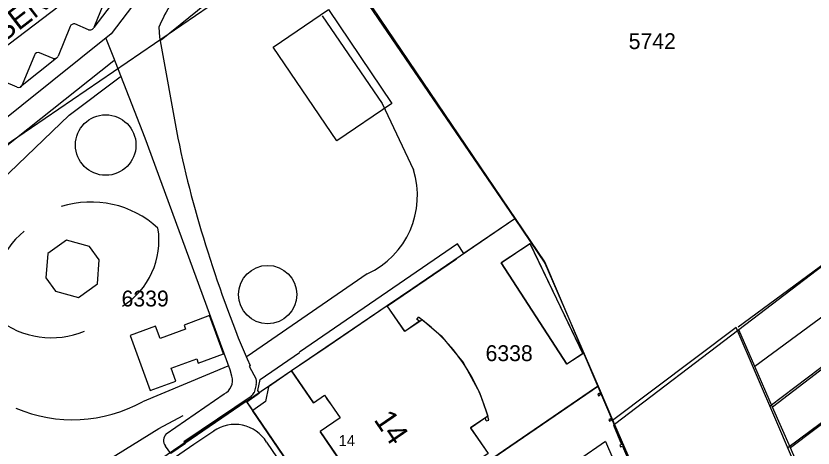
# Model space of a CAD drawing. Extents: x 148816 to 151297, y 399515 to 402500.
# Drawn here: x 150379.9 to 150470.5, y 400065 to 400114.1 of the extents above; entities that cross this region are included whole.
import ezdxf

# ---------------------------------------------------------------- set-up
doc = ezdxf.new("R2010")
doc.units = 0
for name, color, linetype in [('B01 Hoofdgebouw  [T] Norm', 7, 'Continuous'), ('B01 hoofgebouw', 7, 'Continuous'), ('B02 Bijgebouw  [T] Norm', 7, 'Continuous'), ('G01 perceelsgrens', 7, 'Continuous'), ('T01 Muur  [D] Gem', 7, 'Continuous'), ('T01 Muur  [T] Norm', 7, 'Continuous'), ('T03 Hek raster  [T] Norm', 7, 'Continuous'), ('T04 Haag heg  [D] Gem', 7, 'Continuous'), ('V00 Kant verharding algemeen  [T] Norm', 7, 'Continuous'), ('V00 Kant verharding algemeen secundair  [T] Gem', 7, 'Continuous'), ('V06 Kant onverhard  [T] Gem', 7, 'Continuous'), ('Z01 perceelnummer', 7, 'Continuous'), ('Z02 huisnummer', 7, 'Continuous'), ('Z02 Huisnummer  [Tekst] Norm', 7, 'Continuous'), ('Z06 straatnaam', 7, 'Continuous')]:
    doc.layers.add(name, color=color, linetype=linetype)

msp = doc.modelspace()

# ---------------------------------------------------------------- linework, layer by layer
at = {"layer": 'B01 Hoofdgebouw  [T] Norm'}
for p, q in [((150422.13, 400081.17), (150411.265, 400073.78)), ((150424.11, 400078.259), (150422.13, 400081.17)), ((150425.797, 400079.406), (150424.11, 400078.259)), ((150413.739, 400070.143), (150411.265, 400073.78)), ((150413.739, 400070.143), (150415.011, 400071.011)), ((150415.011, 400071.011), (150416.758, 400068.45)), ((150415.66, 400070.07), (150415.24, 400070.68)), ((150416.758, 400068.45), (150414.495, 400066.906)), ((150433.296, 400068.452), (150431.586, 400067.285)), ((150431.586, 400067.285), (150433.57, 400064.378)), ((150417.483, 400062.527), (150414.495, 400066.906))]:
    msp.add_line(p, q, dxfattribs=at)
at = {"layer": 'B01 hoofgebouw'}
for points in [[(150409.16, 400110.5), (150415.44, 400114.78), (150422.66, 400104.14), (150416.39, 400099.87), (150409.16, 400110.5)], [(150444.339, 400075.749), (150442.518, 400074.538), (150435.059, 400086.043), (150438.314, 400088.216)], [(150438.314, 400088.216), (150444.339, 400075.749)], [(150424.12, 400078.265), (150422.129, 400081.172), (150415.399, 400076.592)], [(150424.12, 400078.265), (150426.082, 400079.602), (150428.233, 400077.736), (150430.745, 400074.741), (150432.613, 400071.307), (150433.556, 400068.631), (150431.594, 400067.294)], [(150415.399, 400076.592), (150411.265, 400073.78), (150413.739, 400070.143), (150415.011, 400071.011), (150416.758, 400068.45), (150414.495, 400066.906), (150417.483, 400062.527), (150419.738, 400064.066), (150421.486, 400061.505), (150420.214, 400060.637), (150422.717, 400056.97), (150426.846, 400059.788)], [(150446.239, 400071.242), (150446.037, 400071.155), (150446.124, 400070.952), (150446.326, 400071.039)], [(150446.239, 400071.242), (150446.326, 400071.039)], [(150447.488, 400068.344), (150447.286, 400068.257), (150447.374, 400068.053), (150447.574, 400068.145)], [(150447.488, 400068.344), (150447.574, 400068.145)], [(150431.594, 400067.294), (150433.57, 400064.377), (150426.846, 400059.788)], [(150446.905, 400065.76), (150443.834, 400063.656), (150448.598, 400056.704), (150450.356, 400057.78)], [(150446.905, 400065.76), (150450.356, 400057.78)], [(150448.746, 400065.427), (150448.544, 400065.34), (150448.632, 400065.136), (150448.832, 400065.228)]]:
    msp.add_lwpolyline(points, dxfattribs=at)
at = {"layer": 'B02 Bijgebouw  [T] Norm'}
msp.add_lwpolyline([(150385.688, 400088.592), (150383.559, 400087.083), (150383.343, 400084.352), (150384.436, 400082.823), (150387.067, 400082.112), (150389.195, 400083.649), (150389.388, 400086.366), (150388.312, 400087.89), (150385.688, 400088.592)], dxfattribs=at)
at = {"layer": 'G01 perceelsgrens'}
for points in [[(150358.373, 400085.506), (150414.331, 400123.677)], [(150414.331, 400123.677), (150436.602, 400091.014)], [(150507.016, 400108.144), (150498.32, 400101.054), (150497.915, 400101.55), (150495.233, 400099.397), (150496.279, 400098.108), (150463.887, 400074.257)], [(150511.663, 400103.443), (150502.434, 400096.075), (150501.685, 400096.935), (150498.807, 400094.803), (150484.334, 400083.768), (150465.89, 400069.667)], [(150514.671, 400100.397), (150490.027, 400081.669), (150467.915, 400065.027)], [(150485.429, 400096.22), (150481.217, 400093.035), (150465.105, 400080.721), (150462.072, 400078.416)], [(150436.602, 400091.014), (150425.023, 400083.14), (150422.129, 400081.172), (150411.265, 400073.78), (150406.146, 400070.301)], [(150436.602, 400091.014), (150440.033, 400085.984)], [(150440.033, 400085.984), (150446.068, 400072.04)], [(150462.072, 400078.416), (150447.952, 400067.687)], [(150463.887, 400074.257), (150462.072, 400078.416)], [(150465.89, 400069.667), (150463.887, 400074.257)], [(150445.783, 400071.845), (150418.022, 400052.872)], [(150446.068, 400072.04), (150445.783, 400071.845)], [(150446.068, 400072.04), (150447.952, 400067.687)], [(150406.107, 400070.359), (150380.736, 400053.046)], [(150406.107, 400070.359), (150406.146, 400070.301)], [(150406.146, 400070.301), (150418.022, 400052.872)], [(150467.915, 400065.027), (150465.89, 400069.667)], [(150447.952, 400067.687), (150447.827, 400067.592)], [(150447.827, 400067.592), (150448.746, 400065.427), (150448.544, 400065.34), (150448.632, 400065.136), (150448.832, 400065.228), (150450.004, 400062.509), (150449.801, 400062.424), (150449.889, 400062.22), (150450.089, 400062.312), (150451.26, 400059.598), (150451.06, 400059.506), (150451.147, 400059.304), (150451.349, 400059.391), (150453.561, 400054.241)], [(150447.952, 400067.687), (150453.724, 400054.352)], [(150471.06, 400057.79), (150469.966, 400060.324), (150467.915, 400065.027)]]:
    msp.add_lwpolyline(points, dxfattribs=at)
at = {"layer": 'T01 Muur  [D] Gem'}
for p, q in [((150438.365, 400088.176), (150435.066, 400086.041)), ((150438.365, 400088.176), (150444.334, 400075.714)), ((150435.066, 400086.041), (150442.512, 400074.535)), ((150425.497, 400079.606), (150425.68, 400079.851)), ((150425.797, 400079.406), (150425.497, 400079.606)), ((150444.334, 400075.714), (150442.512, 400074.535)), ((150433.375, 400068.1), (150433.296, 400068.452)), ((150433.375, 400068.1), (150433.669, 400068.182))]:
    msp.add_line(p, q, dxfattribs=at)
msp.add_arc((150413.821, 400063.164), 20.473, 14.18783, 54.59935, dxfattribs=at)
at = {"layer": 'T01 Muur  [T] Norm'}
msp.add_lwpolyline([(150449.038, 400065.04), (150456.611, 400047.581), (150456.73, 400047.632), (150461.24, 400037.103), (150469.808, 400017.48), (150469.207, 400017.056), (150469.009, 400017.286), (150469.435, 400017.61), (150468.962, 400018.902), (150449.976, 400005.988)], dxfattribs=at)
at = {"layer": 'T03 Hek raster  [T] Norm'}
msp.add_lwpolyline([(150507.737, 400055.27), (150480.281, 400036.147), (150475.334, 400046.957), (150466.39, 400067.955), (150461.764, 400078.697), (150447.711, 400068.15)], dxfattribs=at)
at = {"layer": 'T04 Haag heg  [D] Gem'}
for p, q in [((150440.032, 400086.148), (150414.605, 400123.688)), ((150485.943, 400096.399), (150461.986, 400078.722)), ((150496.411, 400093.054), (150465.613, 400069.759)), ((150436.602, 400091.014), (150430.812, 400087.077)), ((150441.459, 400082.798), (150440.032, 400086.148)), ((150449.038, 400065.04), (150441.459, 400082.798)), ((150486.304, 400078.92), (150467.625, 400065.055)), ((150418.021, 400052.871), (150446.109, 400072.068))]:
    msp.add_line(p, q, dxfattribs=at)
for centre, radius, start, end in [((150388.488, 400081.726), 11.212, 47.37146, 107.614), ((150387.145, 400082.062), 9.832, 129.66893, 190.37964), ((150387.341, 400088.602), 8.848, 302.09062, 8.92903), ((150383.984, 400087.287), 9.758, 231.00976, 292.69441)]:
    msp.add_arc(centre, radius, start, end, dxfattribs=at)
at = {"layer": 'V00 Kant verharding algemeen  [T] Norm'}
for p, q in [((150402.411, 400066.933), (150400.155, 400065.406)), ((150400.155, 400065.406), (150360.478, 400038.307))]:
    msp.add_line(p, q, dxfattribs=at)
for points in [[(150465.589, 400166.759), (150464.026, 400170.376), (150461.185, 400171.476), (150458.982, 400169.48), (150406.532, 400132.736), (150390.763, 400112.014), (150360.265, 400087.619), (150358.351, 400088.367), (150353.871, 400084.292), (150353.902, 400084.239)], [(150398.263, 400125.489), (150391.341, 400120.134), (150375.505, 400108.082), (150361.473, 400096.349), (150338.031, 400074.88)], [(150397.032, 400124.537), (150397.423, 400124.066), (150388.787, 400112.755)], [(150392.025, 400120.643), (150388.787, 400112.755)], [(150386.11, 400112.87), (150384.728, 400109.487)], [(150388.206, 400112.5), (150386.632, 400113.153)], [(150396.173, 400112.772), (150396.271, 400111.661), (150398.346, 400100.192)], [(150404.485, 400073.165), (150404.293, 400073.895), (150394.62, 400100.19), (150390.999, 400109.505), (150390.157, 400111.571)], [(150382.048, 400109.622), (150380.658, 400106.243)], [(150384.16, 400109.246), (150382.627, 400109.862)], [(150384.545, 400109.273), (150380.467, 400106.018)], [(150380.069, 400105.981), (150378.59, 400106.601)], [(150430.825, 400087.094), (150430.091, 400088.184), (150412.171, 400075.913)], [(150422.148, 400081.143), (150429.982, 400086.505)], [(150401.939, 400080.05), (150399.056, 400078.971), (150399.226, 400078.51), (150396.346, 400077.44), (150395.796, 400078.855), (150392.929, 400077.799), (150395.207, 400071.561), (150398.105, 400072.62), (150397.587, 400074.073), (150400.5, 400075.143), (150400.652, 400074.656), (150403.525, 400075.725), (150401.939, 400080.05)], [(150411.266, 400073.776), (150408.627, 400071.954), (150408.313, 400070.282), (150406.839, 400069.284), (150406.163, 400070.262), (150407.62, 400071.275), (150407.435, 400071.527), (150407.691, 400072.782), (150412.166, 400075.855)], [(150406.536, 400074.364), (150406.43, 400074.302), (150407.234, 400072.815)], [(150407.249, 400072.244), (150406.998, 400071.316)], [(150406.65, 400070.867), (150399.028, 400065.728), (150399.19, 400065.517), (150397.529, 400064.391), (150396.929, 400065.232)], [(150397.023, 400066.632), (150403.598, 400071.162)], [(150399.138, 400065.584), (150406.111, 400070.345)], [(150406.166, 400070.264), (150406.111, 400070.345)], [(150450.833, 400004.731), (150406.836, 400069.282)], [(150408.412, 400065.694), (150445.884, 400010.703)]]:
    msp.add_lwpolyline(points, dxfattribs=at)
for centre, radius, start, end in [((150412.025, 400106.141), 17.183, 147.00808, 157.30173), ((150386.541, 400112.698), 0.464, 78.69449, 158.23379), ((150388.371, 400112.914), 0.445, 248.28142, 339.11178), ((150382.465, 400109.435), 0.457, 69.20517, 155.82361), ((150384.325, 400109.648), 0.434, 247.72875, 338.25386), ((150380.23, 400106.413), 0.461, 249.62662, 338.33446), ((150512.569, 400123.403), 116.557, 191.48662, 198.05683), ((150517.221, 400122.719), 120.786, 197.06409, 203.59895), ((150402.797, 400072.715), 1.747, 297.28986, 14.93919), ((150406.362, 400072.506), 0.925, 343.51681, 19.49278), ((150405.734, 400071.937), 1.408, 310.58761, 333.85703), ((150404.806, 400063.442), 4.252, 31.97857, 124.45745), ((150397.773, 400065.878), 1.063, 134.86804, 217.44949)]:
    msp.add_arc(centre, radius, start, end, dxfattribs=at)
at = {"layer": 'V00 Kant verharding algemeen secundair  [T] Gem'}
for points in [[(150391.07, 400108.954), (150367.447, 400090.233)], [(150367.219, 400077.707), (150382.334, 400058.66), (150396.184, 400067.226), (150398.956, 400068.696)]]:
    msp.add_lwpolyline(points, dxfattribs=at)
at = {"layer": 'V06 Kant onverhard  [T] Gem'}
for points in [[(150396.441, 400111.339), (150403.703, 400117.244)], [(150414.723, 400114.058), (150421.539, 400104.125), (150425.094, 400096.608)], [(150372.244, 400087.82), (150378.249, 400095.353), (150385.983, 400102.788), (150391.804, 400107.15)], [(150419.855, 400084.793), (150406.229, 400075.404)], [(150404.008, 400074.314), (150394.339, 400070.259)]]:
    msp.add_lwpolyline(points, dxfattribs=at)
for centre, radius in [((150390.143, 400099.407), 3.436), ((150408.54, 400082.431), 3.314)]:
    msp.add_circle(centre, radius, dxfattribs=at)
for centre, radius, start, end in [((150415.813, 400093.654), 9.739, 294.51834, 17.6548), ((150386.383, 400084.873), 16.639, 247.24353, 298.56388)]:
    msp.add_arc(centre, radius, start, end, dxfattribs=at)

# ---------------------------------------------------------------- texts
at = {"layer": 'Z01 perceelnummer'}
for s, p in [('5742', (150449.551, 400110.299)), ('6339', (150391.947, 400081.085)), ('6338', (150433.292, 400074.881))]:
    msp.add_text(s, height=1.8, dxfattribs=at).set_placement(p)
at = {"layer": 'Z02 huisnummer'}
msp.add_text('14', height=2.5, rotation=304.3256, dxfattribs=at).set_placement((150420.527, 400068.23))
at = {"layer": 'Z02 Huisnummer  [Tekst] Norm'}
msp.add_text('14', height=1.25, dxfattribs=at).set_placement((150416.603, 400065.229))
at = {"layer": 'Z06 straatnaam'}
msp.add_text('J. KRUYSENSTRAAT', height=2.5, rotation=37.60354, dxfattribs=at).set_placement((150368.321, 400103.137))

doc.saveas('drawing.dxf')
